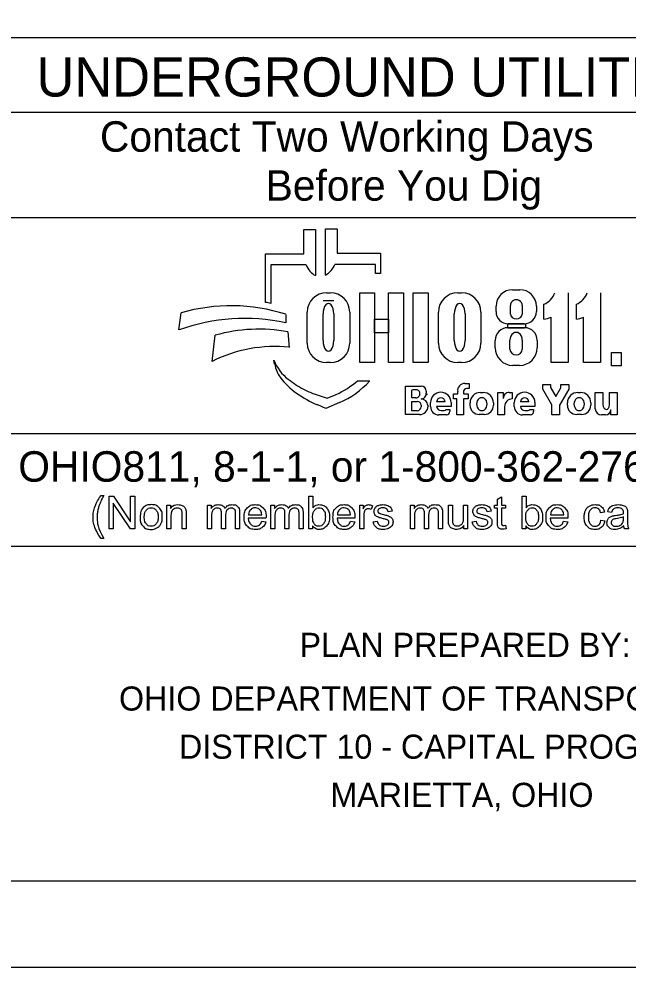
# Model space of a CAD drawing. Extents: x -84548 to 2262448, y -162180 to 525962.
# Drawn here: x 15135 to 33825, y 0 to 29102 of the extents above; entities that cross this region are included whole.
import ezdxf

# ---------------------------------------------------------------- set-up
doc = ezdxf.new("R2010")
doc.units = 0
for name, color, linetype in [('GM_X_Adjacent_County', 7, 'Continuous'), ('GM_X_County', 7, 'Continuous'), ('GM_X_Section', 7, 'Continuous'), ('GM_X_Township', 7, 'Continuous')]:
    doc.layers.add(name, color=color, linetype=linetype)

msp = doc.modelspace()

# ---------------------------------------------------------------- linework, layer by layer
at = {"layer": 'GM_X_Adjacent_County'}
msp.add_lwpolyline([(7920, 113520), (176880, 113520), (176880, 2640), (7920, 2640)], close=True, dxfattribs=at)
at = {"layer": 'GM_X_County'}
for p, q in [((43204, 28521), (14817, 28521)), ((14817, 26240), (43204, 26240)), ((14817, 23011), (43204, 23011)), ((23874, 21895), (23874, 22640)), ((23874, 22640), (24233, 22640)), ((24233, 22640), (24233, 21223)), ((24538, 21239), (24538, 22655)), ((24538, 22655), (24896, 22655)), ((24896, 22655), (24896, 21911)), ((22699, 20400), (22699, 21895)), ((22699, 21895), (23874, 21895)), ((24896, 21911), (26227, 21911)), ((26227, 21911), (26227, 21284)), ((22868, 21552), (22868, 20370)), ((23944, 21552), (22868, 21552)), ((26071, 21567), (24826, 21567)), ((26071, 21284), (26071, 21567)), ((26227, 21284), (26071, 21284)), ((24576, 20698), (24686, 20698)), ((28604, 20698), (28714, 20698)), ((30284, 20792), (30502, 20792)), ((31990, 20696), (31990, 18558)), ((32985, 20696), (32985, 18558)), ((24798, 20451), (24465, 20451)), ((23978, 19152), (23978, 20101)), ((25284, 20101), (25284, 19152)), ((28006, 19152), (28006, 20101)), ((29312, 20101), (29312, 19152)), ((29774, 20120), (29774, 20282)), ((30216, 20044), (30216, 20306)), ((30577, 20306), (30577, 20044)), ((31012, 20282), (31012, 20120)), ((31245, 19889), (31245, 20345)), ((32239, 19889), (32239, 20345)), ((20045, 19556), (20108, 20078)), ((23322, 20035), (23322, 19775)), ((24465, 19228), (24465, 20046)), ((24798, 20046), (24798, 19228)), ((28493, 19228), (28493, 20046)), ((28825, 20046), (28825, 19228)), ((31461, 18558), (31461, 19952)), ((32455, 18558), (32455, 19952)), ((30136, 19624), (30652, 19624)), ((30638, 19746), (30148, 19746)), ((21059, 18591), (21157, 19393)), ((23389, 19496), (23430, 19022)), ((29749, 19010), (29749, 19237)), ((30200, 18970), (30200, 19243)), ((30580, 19243), (30580, 18970)), ((31039, 19237), (31039, 19010)), ((33306, 18859), (33306, 18458)), ((22981, 18505), (22960, 18625)), ((24686, 18555), (24576, 18555)), ((28714, 18555), (28604, 18555)), ((30498, 18469), (30290, 18469)), ((31990, 18558), (31461, 18558)), ((32985, 18558), (32455, 18558)), ((25521, 17998), (25904, 17998)), ((26999, 16958), (26999, 17831)), ((26999, 17831), (27474, 17831)), ((28819, 17916), (28949, 17916)), ((28949, 17760), (28882, 17760)), ((28949, 17916), (28949, 17763)), ((31210, 17879), (31450, 17879)), ((31210, 17735), (31210, 17879)), ((31450, 17879), (31450, 17788)), ((31450, 17788), (31611, 17512)), ((31611, 17512), (31766, 17778)), ((31766, 17778), (31766, 17879)), ((31766, 17879), (32005, 17879)), ((32005, 17879), (32005, 17735)), ((24195, 17595), (24592, 17458)), ((24592, 17458), (24866, 17577)), ((27186, 17474), (27186, 17720)), ((27315, 17474), (27186, 17474)), ((27354, 17720), (27212, 17720)), ((27633, 17672), (27633, 17619)), ((28468, 17440), (28468, 17593)), ((28468, 17593), (28597, 17593)), ((28597, 17593), (28597, 17663)), ((28772, 17649), (28772, 17593)), ((28772, 17593), (28915, 17593)), ((28915, 17593), (28915, 17440)), ((29295, 17637), (29376, 17637)), ((29831, 16950), (29831, 17636)), ((29831, 17636), (29995, 17636)), ((29995, 17636), (29995, 17456)), ((30177, 17636), (30270, 17636)), ((30270, 17636), (30270, 17438)), ((31486, 17262), (31210, 17735)), ((32005, 17735), (31724, 17252)), ((32284, 17637), (32365, 17637)), ((32819, 17637), (33051, 17637)), ((32819, 17139), (32819, 17637)), ((33051, 17637), (33051, 17268)), ((33261, 17256), (33261, 17637)), ((33261, 17637), (33493, 17637)), ((33493, 17637), (33493, 16950)), ((24552, 17144), (24303, 17254)), ((24975, 17327), (24552, 17144)), ((27186, 17077), (27186, 17363)), ((27186, 17363), (27356, 17363)), ((27477, 17242), (27477, 17200)), ((27687, 17223), (27687, 17220)), ((27764, 17203), (27764, 17326)), ((28209, 17353), (27951, 17353)), ((28395, 17208), (27952, 17208)), ((28395, 17326), (28395, 17208)), ((28568, 17440), (28468, 17440)), ((28568, 16950), (28568, 17440)), ((28915, 17440), (28772, 17440)), ((28772, 17440), (28772, 16950)), ((28976, 17246), (28976, 17318)), ((29695, 17318), (29695, 17246)), ((30035, 17204), (30035, 16950)), ((30335, 17203), (30335, 17326)), ((30780, 17353), (30522, 17353)), ((30966, 17208), (30523, 17208)), ((30966, 17326), (30966, 17208)), ((31486, 16950), (31486, 17262)), ((31724, 17252), (31724, 16950)), ((31964, 17246), (31964, 17318)), ((32684, 17318), (32684, 17246)), ((27424, 16958), (26999, 16958)), ((27354, 17077), (27186, 17077)), ((28254, 16950), (28018, 16950)), ((28091, 17080), (28186, 17080)), ((28243, 17117), (28356, 17117)), ((28356, 17117), (28356, 17051)), ((28772, 16950), (28568, 16950)), ((29410, 16960), (29261, 16960)), ((30035, 16950), (29831, 16950)), ((30825, 16950), (30588, 16950)), ((30662, 17080), (30757, 17080)), ((30814, 17117), (30927, 17117)), ((30927, 17117), (30927, 17051)), ((31724, 16950), (31486, 16950)), ((32398, 16960), (32250, 16960)), ((33134, 16950), (33008, 16950)), ((33295, 16950), (33295, 17110)), ((33493, 16950), (33295, 16950)), ((43204, 16367), (14817, 16367)), ((43204, 12908), (14817, 12908))]:
    msp.add_line(p, q, dxfattribs=at)
for points in [[(25594, 20691), (26048, 20691), (26048, 18554), (25594, 18554)], [(26476, 20691), (26930, 20691), (26930, 18554), (26476, 18554)], [(27233, 20691), (27693, 20691), (27693, 18554), (27233, 18554)], [(26048, 19891), (26476, 19891), (26476, 19463), (26048, 19463)], [(30134, 19746), (30679, 19746), (30679, 19623), (30134, 19623)], [(33322, 18859), (33616, 18859), (33616, 18458), (33322, 18458)]]:
    msp.add_lwpolyline(points, close=True, dxfattribs=at)
for centre, radius, start, end in [((24554, 21797), 658, 201.9296, 240.7469), ((24216, 21813), 658, 299.2531, 338.0704), ((24576, 20101), 598, 90, 180), ((24686, 20101), 598, 0, 90), ((28604, 20101), 598, 90, 180), ((28714, 20101), 598, 0, 90), ((30284, 20282), 510, 90, 180), ((30502, 20282), 510, 0, 90), ((31018, 20891), 591, 292.5572, 340.7355), ((32012, 20891), 591, 292.5572, 340.7355), ((21843, 14997), 5471, 79.2074, 81.0007), ((21645, 14828), 5471, 72.1402, 106.3144), ((30148, 20120), 374, 180, 270), ((30638, 20120), 374, 270, 0), ((22066, 13952), 5957, 77.8238, 109.8274), ((31192, 20478), 591, 275.1733, 297.0931), ((32186, 20478), 591, 275.1733, 297.0931), ((22493, 14689), 4890, 79.44, 105.8467), ((30136, 19237), 387, 90, 180), ((30652, 19237), 387, 0, 90), ((22974, 14801), 4246, 83.8248, 116.8021), ((24576, 19152), 598, 180, 270), ((24686, 19152), 598, 270, 0), ((28604, 19152), 598, 180, 270), ((28714, 19152), 598, 270, 0), ((30290, 19010), 541, 180, 270), ((30498, 19010), 541, 270, 0), ((24212, 19106), 1341, 201.0457, 232.5314), ((23925, 18666), 957, 189.6817, 216.0884), ((24817, 19317), 2062, 216.0884, 235.7167), ((25498, 20784), 3455, 232.5314, 241.794), ((23909, 19784), 2406, 293.4582, 312.0712), ((23909, 19784), 2678, 293.4582, 317.8286), ((27474, 17672), 159, 0, 90), ((28819, 17692), 224, 90, 187.5187), ((28882, 17649), 110, 90, 180), ((25929, 20948), 4037, 235.7167, 246.2325), ((24929, 19723), 2251, 241.794, 250.9821), ((27315, 17599), 125, 270, 2.0582), ((27328, 17607), 113, 357.8325, 90), ((27472, 17601), 162, 270, 6.6529), ((27542, 17591), 117, 347.4023, 0), ((28080, 17326), 316, 0, 180), ((28080, 17346), 129, 2.9632, 177.0368), ((29295, 17318), 319, 90, 180), ((29376, 17318), 319, 0, 90), ((30175, 17456), 180, 89.2449, 180), ((30651, 17326), 316, 0, 180), ((30651, 17346), 129, 2.9632, 177.0368), ((32284, 17318), 319, 90, 180), ((32365, 17318), 319, 0, 90), ((27354, 17200), 123, 270, 0), ((27356, 17242), 121, 0, 90), ((27424, 17220), 263, 270, 0), ((27472, 17224), 214, 4.0748, 90), ((27467, 17223), 220, 0, 11.7502), ((28018, 17203), 254, 180, 270), ((28091, 17220), 140, 184.827, 270), ((29261, 17246), 286, 180, 270), ((29410, 17246), 286, 270, 0), ((30268, 17204), 233, 89.6033, 180), ((30588, 17203), 254, 180, 270), ((30662, 17220), 140, 184.827, 270), ((32250, 17246), 286, 180, 270), ((32398, 17246), 286, 270, 0), ((28186, 17142), 62.7, 270, 335.9979), ((28254, 17051), 102, 270, 0), ((30757, 17142), 62.7, 270, 335.9979), ((30825, 17051), 102, 270, 0), ((33008, 17139), 189, 180, 270), ((33134, 17110), 161, 270, 0)]:
    msp.add_arc(centre, radius, start, end, dxfattribs=at)
for centre, major_axis, ratio, start_param, end_param in [((30397, 20306), (181, 0), 0.969373, 0, 3.141593), ((24631, 20046), (0, 323), 0.514403, 4.712389, 7.853982), ((28659, 20046), (0, 323), 0.514403, 4.712389, 7.853982), ((30397, 20044), (181, 0), 0.818453, 3.141593, 6.283185), ((24631, 19228), (0, 323), 0.514403, 1.570796, 4.712389), ((28659, 19228), (0, 323), 0.514403, 1.570796, 4.712389), ((30390, 19243), (0, 239), 0.794529, 4.712389, 7.853982), ((30390, 18970), (190, 0), 0.959837, 3.141593, 6.283185), ((29339, 17282), (0, 193), 0.832186, 4.712389, 7.853982), ((32327, 17282), (0, 193), 0.832186, 4.712389, 7.853982), ((29339, 17282), (0, 202), 0.797287, 1.570796, 4.712389), ((32327, 17282), (0, 202), 0.797287, 1.570796, 4.712389), ((33156, 17272), (-7, 154), 0.679042, 1.570796, 4.575961)]:
    msp.add_ellipse(centre, major_axis=major_axis, ratio=ratio, start_param=start_param, end_param=end_param, dxfattribs=at)
at = {"layer": 'GM_X_Section'}
for points in [[(17653, 14470), (17741, 14470)], [(17899, 13450), (17899, 14453), (18035, 14453), (18562, 13666), (18562, 14453), (18689, 14453), (18689, 13450), (18553, 13450), (18026, 14238), (18026, 13450), (17899, 13450)], [(24147, 13450), (24033, 13450), (24033, 14453), (24156, 14453), (24156, 14096)], [(29817, 13663), (29817, 14082), (29726, 14082), (29726, 14177), (29817, 14177), (29817, 14357), (29940, 14431), (29940, 14177), (30063, 14177), (30063, 14082), (29940, 14082), (29940, 13656)], [(30686, 13450), (30572, 13450), (30572, 14453), (30695, 14453), (30695, 14096)], [(19675, 13450), (19675, 14177), (19786, 14177), (19786, 14074)], [(20920, 13450), (20920, 14177), (21030, 14177), (21030, 14075)], [(22866, 13450), (22866, 14177), (22976, 14177), (22976, 14075)], [(25590, 13450), (25590, 14177), (25701, 14177), (25701, 14067)], [(25984, 14154), (25941, 14040)], [(26585, 13989), (26465, 13973)], [(27148, 13450), (27148, 14177), (27258, 14177), (27258, 14075)], [(28312, 13727), (28312, 14177), (28435, 14177), (28435, 13774)], [(28778, 13788), (28778, 14177), (28901, 14177), (28901, 13450), (28791, 13450)], [(29621, 13989), (29501, 13973)], [(33321, 13953), (33200, 13969)], [(19798, 13847), (19798, 13450), (19675, 13450)], [(20265, 13897), (20265, 13450), (20142, 13450), (20142, 13892)], [(21043, 13827), (21043, 13450), (20920, 13450)], [(21475, 13872), (21475, 13450), (21352, 13450), (21352, 13922)], [(21906, 13949), (21906, 13450), (21782, 13450), (21782, 13908)], [(22715, 13782), (22173, 13782)], [(22180, 13883), (22586, 13883)], [(22585, 13685), (22712, 13669)], [(22989, 13827), (22989, 13450), (22866, 13450)], [(23421, 13872), (23421, 13450), (23298, 13450), (23298, 13922)], [(23852, 13949), (23852, 13450), (23729, 13450), (23729, 13908)], [(25440, 13782), (24898, 13782)], [(24905, 13883), (25311, 13883)], [(25310, 13685), (25437, 13669)], [(25713, 13831), (25713, 13450), (25590, 13450)], [(26008, 13667), (26130, 13686)], [(27271, 13827), (27271, 13450), (27148, 13450)], [(27703, 13872), (27703, 13450), (27580, 13450), (27580, 13922)], [(28133, 13949), (28133, 13450), (28010, 13450), (28010, 13908)], [(29044, 13667), (29166, 13686)], [(31980, 13782), (31438, 13782)], [(31445, 13883), (31850, 13883)], [(31849, 13685), (31976, 13669)], [(33104, 13963), (32984, 13945)], [(32995, 13716), (33115, 13700)], [(33684, 13770), (33685, 13815)], [(33809, 13919), (33809, 13755)], [(24147, 13541), (24147, 13450)], [(28791, 13450), (28791, 13558)], [(30063, 13560), (30081, 13451)], [(30686, 13541), (30686, 13450)], [(33848, 13450), (33719, 13450)], [(17741, 13155), (17653, 13155)]]:
    msp.add_lwpolyline(points, dxfattribs=at)
for points, degree in [([(17653, 13155), (17551, 13284), (17481, 13456), (17410, 13629), (17410, 13813), (17410, 13976), (17463, 14125), (17525, 14298), (17653, 14470)], 3), ([(17741, 14470), (17659, 14328), (17632, 14267), (17590, 14172), (17567, 14070), (17537, 13942), (17537, 13813), (17537, 13484), (17741, 13155)], 3), ([(18850, 13814), (18850, 14015), (18963, 14113), (19056, 14193), (19191, 14193), (19341, 14193), (19436, 14095), (19531, 13997), (19531, 13824), (19531, 13684), (19489, 13603), (19447, 13523), (19366, 13479), (19286, 13434), (19191, 13434), (19038, 13434), (18944, 13532), (18850, 13630), (18850, 13814)], 3), ([(18977, 13814), (18977, 13674), (19038, 13605), (19099, 13535), (19191, 13535), (19282, 13535), (19343, 13605), (19404, 13675), (19404, 13818), (19404, 13953), (19343, 14022), (19282, 14092), (19191, 14092), (19099, 14092), (19038, 14022), (18977, 13953), (18977, 13814)], 3), ([(19786, 14074), (19866, 14193), (20017, 14193), (20083, 14193), (20138, 14170), (20193, 14146), (20220, 14108), (20248, 14069), (20258, 14017), (20265, 13983), (20265, 13897)], 3), ([(20142, 13892), (20142, 13967), (20128, 14005), (20113, 14042), (20077, 14064), (20040, 14086), (19991, 14086), (19912, 14086), (19855, 14036), (19798, 13986), (19798, 13847)], 3), ([(21030, 14075), (21065, 14128), (21121, 14161), (21178, 14193), (21251, 14193), (21331, 14193), (21383, 14160), (21435, 14126), (21456, 14066), (21542, 14193), (21681, 14193), (21789, 14193), (21847, 14133), (21906, 14074), (21906, 13949)], 3), ([(21352, 13922), (21352, 14004), (21322, 14045), (21292, 14086), (21223, 14086), (21171, 14086), (21127, 14059), (21083, 14032), (21063, 13979), (21043, 13926), (21043, 13827)], 3), ([(21782, 13908), (21782, 13982), (21770, 14014), (21759, 14047), (21727, 14066), (21696, 14086), (21653, 14086), (21576, 14086), (21526, 14035), (21475, 13984), (21475, 13872)], 3), ([(22712, 13669), (22682, 13557), (22600, 13496), (22519, 13434), (22392, 13434), (22233, 13434), (22140, 13532), (22046, 13630), (22046, 13808), (22046, 13991), (22141, 14092), (22235, 14193), (22386, 14193), (22531, 14193), (22624, 14094), (22716, 13995), (22716, 13815), (22716, 13804), (22715, 13782)], 3), ([(22586, 13883), (22578, 13975), (22539, 14021), (22481, 14092), (22387, 14092), (22302, 14092), (22244, 14035), (22186, 13978), (22180, 13883)], 3), ([(22976, 14075), (23011, 14128), (23067, 14161), (23124, 14193), (23197, 14193), (23278, 14193), (23329, 14160), (23381, 14126), (23402, 14066), (23489, 14193), (23627, 14193), (23735, 14193), (23793, 14133), (23852, 14074), (23852, 13949)], 3), ([(23298, 13922), (23298, 14004), (23268, 14045), (23238, 14086), (23170, 14086), (23117, 14086), (23073, 14059), (23029, 14032), (23009, 13979), (22989, 13926), (22989, 13827)], 3), ([(23729, 13908), (23729, 13982), (23717, 14014), (23705, 14047), (23673, 14066), (23642, 14086), (23599, 14086), (23523, 14086), (23472, 14035), (23421, 13984), (23421, 13872)], 3), ([(24145, 13819), (24145, 13688), (24181, 13630), (24239, 13535), (24338, 13535), (24418, 13535), (24477, 13605), (24536, 13675), (24536, 13814), (24536, 13957), (24480, 14025), (24423, 14092), (24343, 14092), (24263, 14092), (24204, 14022), (24145, 13952), (24145, 13819)], 3), ([(24156, 14096), (24234, 14193), (24355, 14193), (24422, 14193), (24482, 14166), (24542, 14139), (24580, 14090), (24619, 14041), (24641, 13972), (24663, 13903), (24663, 13825), (24663, 13638), (24570, 13536), (24478, 13434), (24349, 13434), (24220, 13434), (24147, 13541)], 3), ([(25437, 13669), (25407, 13557), (25325, 13496), (25244, 13434), (25117, 13434), (24958, 13434), (24865, 13532), (24771, 13630), (24771, 13808), (24771, 13991), (24866, 14092), (24960, 14193), (25111, 14193), (25256, 14193), (25349, 14094), (25441, 13995), (25441, 13815), (25441, 13804), (25440, 13782)], 3), ([(25311, 13883), (25303, 13975), (25264, 14021), (25206, 14092), (25112, 14092), (25027, 14092), (24969, 14035), (24911, 13978), (24905, 13883)], 3), ([(25701, 14067), (25743, 14144), (25779, 14169), (25815, 14193), (25858, 14193), (25920, 14193), (25984, 14154)], 3), ([(25941, 14040), (25896, 14066), (25851, 14066), (25811, 14066), (25779, 14042), (25747, 14018), (25734, 13975), (25713, 13909), (25713, 13831)], 3), ([(26465, 13973), (26456, 14029), (26417, 14061), (26378, 14092), (26306, 14092), (26221, 14092), (26184, 14064), (26148, 14036), (26148, 13998), (26148, 13974), (26163, 13955), (26178, 13935), (26210, 13922), (26229, 13916), (26319, 13891), (26450, 13856), (26502, 13834), (26554, 13812), (26583, 13769), (26613, 13727), (26613, 13664), (26613, 13602), (26577, 13548), (26541, 13494), (26473, 13464), (26405, 13434), (26319, 13434), (26177, 13434), (26103, 13493), (26029, 13552), (26008, 13667)], 3), ([(26130, 13686), (26140, 13613), (26187, 13574), (26234, 13535), (26318, 13535), (26404, 13535), (26445, 13570), (26486, 13604), (26486, 13651), (26486, 13693), (26450, 13717), (26424, 13733), (26323, 13759), (26188, 13793), (26135, 13818), (26083, 13843), (26056, 13887), (26029, 13931), (26029, 13984), (26029, 14033), (26051, 14074), (26073, 14115), (26112, 14143), (26141, 14164), (26190, 14179), (26240, 14193), (26297, 14193), (26382, 14193), (26447, 14169), (26512, 14144), (26543, 14102), (26574, 14060), (26585, 13989)], 3), ([(27258, 14075), (27292, 14128), (27349, 14161), (27406, 14193), (27478, 14193), (27559, 14193), (27611, 14160), (27662, 14126), (27684, 14066), (27770, 14193), (27908, 14193), (28017, 14193), (28075, 14133), (28133, 14074), (28133, 13949)], 3), ([(27580, 13922), (27580, 14004), (27549, 14045), (27519, 14086), (27451, 14086), (27399, 14086), (27355, 14059), (27311, 14032), (27291, 13979), (27271, 13926), (27271, 13827)], 3), ([(28010, 13908), (28010, 13982), (27998, 14014), (27986, 14047), (27955, 14066), (27923, 14086), (27881, 14086), (27804, 14086), (27753, 14035), (27703, 13984), (27703, 13872)], 3), ([(29501, 13973), (29492, 14029), (29453, 14061), (29414, 14092), (29342, 14092), (29257, 14092), (29221, 14064), (29184, 14036), (29184, 13998), (29184, 13974), (29199, 13955), (29214, 13935), (29247, 13922), (29265, 13916), (29355, 13891), (29486, 13856), (29538, 13834), (29590, 13812), (29619, 13769), (29649, 13727), (29649, 13664), (29649, 13602), (29613, 13548), (29577, 13494), (29509, 13464), (29441, 13434), (29356, 13434), (29214, 13434), (29139, 13493), (29065, 13552), (29044, 13667)], 3), ([(29166, 13686), (29176, 13613), (29223, 13574), (29270, 13535), (29355, 13535), (29440, 13535), (29481, 13570), (29522, 13604), (29522, 13651), (29522, 13693), (29486, 13717), (29460, 13733), (29360, 13759), (29224, 13793), (29172, 13818), (29119, 13843), (29092, 13887), (29065, 13931), (29065, 13984), (29065, 14033), (29087, 14074), (29110, 14115), (29148, 14143), (29177, 14164), (29226, 14179), (29276, 14193), (29333, 14193), (29419, 14193), (29483, 14169), (29548, 14144), (29579, 14102), (29610, 14060), (29621, 13989)], 3), ([(30685, 13819), (30685, 13688), (30720, 13630), (30778, 13535), (30877, 13535), (30958, 13535), (31017, 13605), (31075, 13675), (31075, 13814), (31075, 13957), (31019, 14025), (30963, 14092), (30883, 14092), (30802, 14092), (30743, 14022), (30685, 13952), (30685, 13819)], 3), ([(30695, 14096), (30773, 14193), (30894, 14193), (30961, 14193), (31021, 14166), (31081, 14139), (31120, 14090), (31158, 14041), (31180, 13972), (31202, 13903), (31202, 13825), (31202, 13638), (31110, 13536), (31017, 13434), (30888, 13434), (30759, 13434), (30686, 13541)], 3), ([(31976, 13669), (31946, 13557), (31865, 13496), (31783, 13434), (31657, 13434), (31497, 13434), (31404, 13532), (31311, 13630), (31311, 13808), (31311, 13991), (31405, 14092), (31500, 14193), (31650, 14193), (31796, 14193), (31888, 14094), (31980, 13995), (31980, 13815), (31980, 13804), (31980, 13782)], 3), ([(31850, 13883), (31842, 13975), (31804, 14021), (31745, 14092), (31651, 14092), (31566, 14092), (31509, 14035), (31451, 13978), (31445, 13883)], 3), ([(33115, 13700), (33096, 13575), (33014, 13505), (32932, 13434), (32813, 13434), (32664, 13434), (32573, 13532), (32483, 13629), (32483, 13811), (32483, 13929), (32522, 14017), (32561, 14105), (32640, 14149), (32720, 14193), (32814, 14193), (32932, 14193), (33008, 14133), (33083, 14073), (33104, 13963)], 3), ([(32984, 13945), (32967, 14018), (32924, 14055), (32880, 14092), (32819, 14092), (32726, 14092), (32668, 14026), (32609, 13959), (32609, 13814), (32609, 13668), (32666, 13602), (32722, 13535), (32812, 13535), (32885, 13535), (32933, 13580), (32982, 13624), (32995, 13716)], 3), ([(33695, 13540), (33626, 13482), (33563, 13458), (33500, 13434), (33427, 13434), (33307, 13434), (33243, 13493), (33179, 13551), (33179, 13642), (33179, 13695), (33203, 13739), (33227, 13783), (33267, 13810), (33306, 13837), (33355, 13850), (33392, 13860), (33465, 13869), (33614, 13887), (33684, 13911), (33685, 13937), (33685, 13943), (33685, 14019), (33650, 14050), (33603, 14092), (33510, 14092), (33423, 14092), (33382, 14061), (33341, 14031), (33321, 13953)], 3), ([(33200, 13969), (33217, 14047), (33254, 14094), (33292, 14142), (33363, 14168), (33434, 14193), (33528, 14193), (33621, 14193), (33679, 14171), (33737, 14149), (33764, 14116), (33792, 14083), (33803, 14032), (33809, 14001), (33809, 13919)], 3), ([(22173, 13782), (22180, 13662), (22241, 13599), (22302, 13535), (22393, 13535), (22461, 13535), (22509, 13571), (22557, 13607), (22585, 13685)], 3), ([(24898, 13782), (24905, 13662), (24966, 13599), (25027, 13535), (25118, 13535), (25186, 13535), (25234, 13571), (25282, 13607), (25310, 13685)], 3), ([(28791, 13558), (28706, 13434), (28560, 13434), (28496, 13434), (28440, 13459), (28385, 13483), (28357, 13521), (28330, 13558), (28320, 13612), (28312, 13648), (28312, 13727)], 3), ([(28435, 13774), (28435, 13678), (28443, 13644), (28454, 13596), (28492, 13568), (28529, 13540), (28585, 13540), (28640, 13540), (28689, 13569), (28737, 13597), (28757, 13646), (28778, 13695), (28778, 13788)], 3), ([(31438, 13782), (31444, 13662), (31505, 13599), (31566, 13535), (31657, 13535), (31725, 13535), (31773, 13571), (31821, 13607), (31849, 13685)], 3), ([(33685, 13815), (33618, 13788), (33484, 13768), (33408, 13757), (33376, 13744), (33345, 13730), (33328, 13704), (33310, 13678), (33310, 13645), (33310, 13596), (33348, 13563), (33385, 13531), (33457, 13531), (33528, 13531), (33583, 13562), (33638, 13593), (33664, 13647), (33684, 13688), (33684, 13770)], 3), ([(33809, 13755), (33809, 13583), (33817, 13538), (33825, 13492), (33848, 13450)], 3), ([(30081, 13451), (30029, 13440), (29988, 13440), (29921, 13440), (29884, 13462), (29847, 13483), (29832, 13517), (29817, 13552), (29817, 13663)], 3), ([(29940, 13656), (29940, 13603), (29947, 13588), (29953, 13573), (29968, 13564), (29982, 13555), (30010, 13555), (30030, 13555), (30063, 13560)], 3), ([(33719, 13450), (33700, 13489), (33695, 13540)], 2)]:
    msp.add_open_spline(points, degree=degree, dxfattribs=at)
at = {"layer": 'GM_X_Township'}
msp.add_lwpolyline([(0, 0), (179520, 0), (179520, 116160), (0, 116160)], close=True, dxfattribs=at)

# ---------------------------------------------------------------- texts
at = {"layer": 'GM_X_County'}
for s, p in [('PLAN PREPARED BY:', (23745, 9520)), ('OHIO DEPARTMENT OF TRANSPORTATION', (18205, 7873)), ('DISTRICT 10 - CAPITAL PROGRAMS', (20046, 6394)), ('MARIETTA, OHIO', (24691, 4916))]:
    msp.add_text(s, height=739.2, dxfattribs=at).set_placement(p)
at = {"layer": 'GM_X_Section'}
for s, height, p in [('UNDERGROUND UTILITIES', 1202.26, (15673, 26720)), ('Contact Two Working Days', 935.09, (17620, 25027)), ('Before You Dig', 935.09, (22704, 23524)), ('OHIO811, 8-1-1, or 1-800-362-2764', 935.09, (15114, 14898))]:
    msp.add_text(s, height=height, dxfattribs=at).set_placement(p)

doc.saveas('drawing.dxf')
